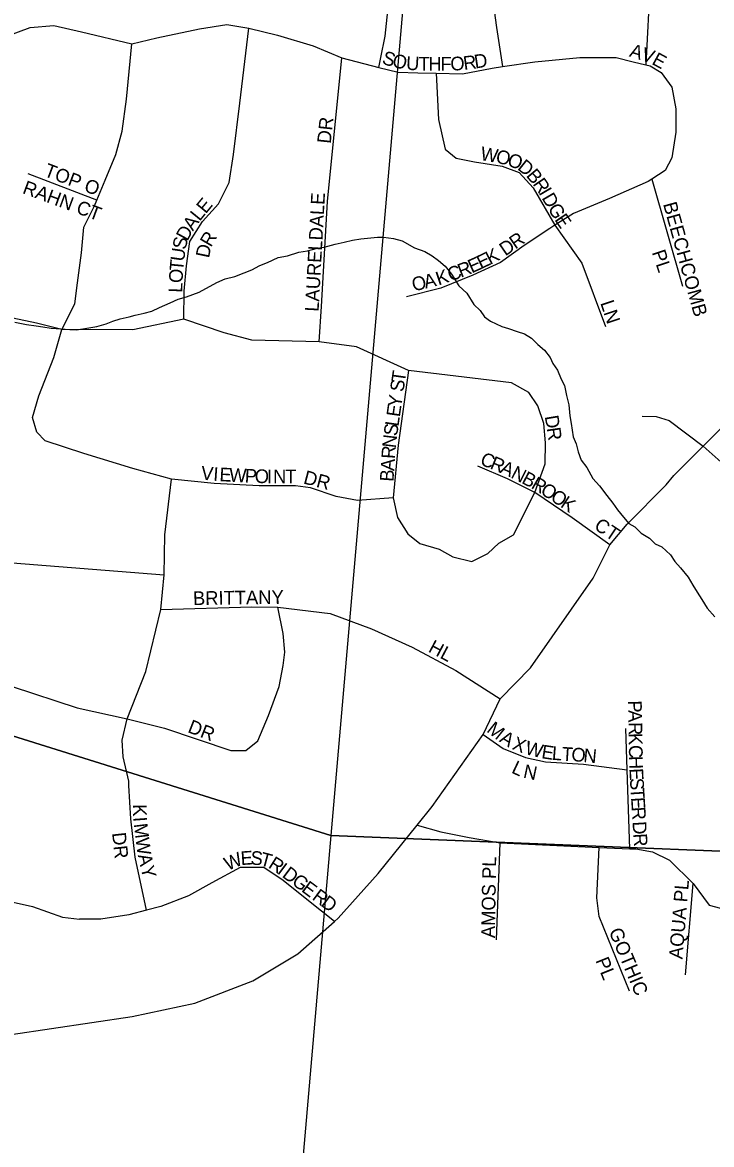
# Model space of a CAD drawing. Extents: x -209 to 4852, y 0 to 905.
# Drawn here: x 548.77 to 558.28, y 237.73 to 253.23 of the extents above; entities that cross this region are included whole.
import ezdxf

# ---------------------------------------------------------------- set-up
doc = ezdxf.new("R2010")
doc.units = 0
for name, color, linetype in [('GM_X_County_Road', 7, 'Continuous'), ('GM_X_County_Road_Text', 7, 'Continuous'), ('GM_X_County_ROW', 7, 'Continuous'), ('GM_X_Interstate_Location', 7, 'Continuous'), ('GM_X_Minor_River', 7, 'Continuous'), ('GM_X_Township_Text', 7, 'Continuous')]:
    doc.layers.add(name, color=color, linetype=linetype)

msp = doc.modelspace()

# ---------------------------------------------------------------- linework, layer by layer
at = {"layer": 'GM_X_County_Road'}
for points in [[(548.667, 249.088), (548.826, 249.054), (548.962, 249.035), (549.053, 249.025), (549.167, 249.007), (549.304, 248.996), (549.425, 248.986), (549.516, 248.983), (549.661, 249.003), (549.799, 249.03), (549.929, 249.064), (550.021, 249.1), (550.121, 249.136), (550.243, 249.163), (550.328, 249.184), (550.45, 249.211), (550.557, 249.239), (550.665, 249.289), (550.811, 249.354), (550.919, 249.405), (551.034, 249.44), (551.21, 249.504), (551.457, 249.635), (551.572, 249.685), (551.702, 249.72), (551.833, 249.77), (551.94, 249.813), (552.048, 249.871), (552.156, 249.914), (552.302, 249.979), (552.432, 250.006), (552.585, 250.055), (552.708, 250.075), (552.845, 250.11), (552.937, 250.123), (553.09, 250.164), (553.212, 250.192), (553.327, 250.219), (553.442, 250.239), (553.579, 250.251), (553.671, 250.264), (553.754, 250.262), (553.891, 250.243), (554.012, 250.21), (554.184, 250.114), (554.327, 250.065), (554.425, 250.002), (554.514, 249.939), (554.604, 249.861), (554.692, 249.752), (554.795, 249.59), (554.907, 249.488), (555.002, 249.334), (555.091, 249.248), (555.15, 249.163), (555.232, 249.1), (555.39, 249.027), (555.48, 249.002), (555.601, 248.961), (555.699, 248.928), (555.796, 248.865), (555.885, 248.779), (555.975, 248.701), (556.056, 248.6), (556.092, 248.516), (556.158, 248.423)], [(556.158, 248.423), (556.208, 248.3), (556.252, 248.215), (556.279, 248.077), (556.314, 247.947), (556.325, 247.795), (556.345, 247.688), (556.371, 247.505), (556.414, 247.405), (556.442, 247.298), (556.485, 247.183), (556.559, 247.082), (556.646, 246.928), (556.735, 246.827), (556.838, 246.695), (556.919, 246.586), (556.985, 246.493), (557.066, 246.392), (557.14, 246.307), (557.223, 246.259), (557.312, 246.173), (557.424, 246.102), (557.506, 246.024), (557.596, 245.984), (557.715, 245.874), (557.774, 245.782), (557.856, 245.696), (557.959, 245.564), (558.025, 245.456), (558.083, 245.356), (558.149, 245.255), (558.222, 245.139), (558.326, 245.015)]]:
    msp.add_lwpolyline(points, dxfattribs=at)
at = {"layer": 'GM_X_County_Road_Text'}
for points in [[(554.218, 242.141), (554.425, 242.399), (555.132, 243.39), (555.366, 243.882), (555.784, 244.313), (556.649, 245.549), (556.878, 246.013), (557.117, 246.295), (557.654, 246.842), (557.76, 246.969), (558.167, 247.376), (558.934, 248.143)], [(543.648, 236.217), (544.293, 236.593), (544.849, 236.84), (545.282, 237.149), (545.961, 237.705), (546.888, 238.384), (547.629, 238.94), (547.877, 239.064), (548.618, 239.249), (550.286, 239.496), (551.15, 239.681), (551.953, 239.99), (552.571, 240.36), (553.077, 240.809), (553.127, 240.854), (553.683, 241.472), (554.218, 242.141)], [(554.218, 242.141), (554.547, 242.045), (554.936, 241.967), (555.367, 241.895), (556.73, 241.832), (557.153, 241.814), (557.236, 241.811), (557.469, 241.772), (557.703, 241.655), (558.027, 241.332), (558.249, 241.032), (558.405, 240.993)]]:
    msp.add_lwpolyline(points, dxfattribs=at)
at = {"layer": 'GM_X_County_ROW'}
msp.add_lwpolyline([(548.556, 253.041), (548.88, 253.159), (549.205, 253.188), (549.588, 253.1), (550.28, 252.933), (550.625, 253.014), (551.215, 253.138), (551.595, 253.202), (551.898, 253.151), (552.291, 253.052), (552.782, 252.907), (553.179, 252.741), (553.692, 252.604), (553.719, 252.745), (553.778, 253.04), (553.985, 255.018)], dxfattribs=at)
at = {"layer": 'GM_X_Minor_River'}
for points in [[(535.846, 268.527), (554.863, 263.126), (553.028, 241.998), (534.233, 247.886)], [(571.768, 241.24), (571.768, 262.385), (554.863, 263.126), (553.028, 241.998)], [(534.233, 247.886), (553.028, 241.998), (551.202, 220.877), (532.215, 227.465)], [(571.768, 220.234), (571.768, 241.24), (553.028, 241.998), (551.202, 220.877)]]:
    msp.add_lwpolyline(points, close=True, dxfattribs=at)
at = {"layer": 'GM_X_Township_Text'}
for points in [[(555.405, 255.283), (555.342, 254.162), (555.283, 253.394), (555.313, 253.158), (555.395, 252.619)], [(557.539, 255.193), (557.437, 253.807), (557.374, 252.643)], [(551.001, 249.131), (551.005, 249.514), (551.035, 249.868), (551.082, 250.204), (551.257, 250.477), (551.477, 250.724), (551.625, 251.019), (551.684, 251.403), (551.772, 252.111), (551.898, 253.151)], [(553.888, 246.663), (553.395, 246.622), (553.1, 246.681), (552.746, 246.8), (552.539, 246.829), (552.038, 246.829), (551.418, 246.859), (550.827, 246.917), (550.297, 247.065), (549.618, 247.272), (549.087, 247.449), (548.969, 247.567), (548.91, 247.773), (548.999, 248.068), (549.205, 248.6), (549.314, 248.986), (549.493, 249.341), (549.53, 249.632), (549.589, 250.046), (549.618, 250.4), (549.766, 250.695), (549.799, 250.774), (549.913, 251.049), (550.061, 251.403), (550.15, 251.728), (550.208, 252.17), (550.28, 252.933)], [(552.868, 248.815), (552.897, 249.302), (552.982, 250.753), (553.179, 252.741)], [(553.692, 252.604), (553.957, 252.54), (554.23, 252.531), (554.482, 252.527), (554.845, 252.52), (555.254, 252.598), (555.395, 252.619), (555.844, 252.686), (556.464, 252.745), (556.965, 252.745), (557.201, 252.686), (557.374, 252.643), (557.437, 252.627), (557.585, 252.538)], [(557.585, 252.538), (557.732, 252.332), (557.791, 252.037), (557.791, 251.712), (557.732, 251.358), (557.644, 251.181), (557.458, 251.065), (557.407, 251.033), (556.876, 250.797), (556.375, 250.591), (556.118, 250.427), (556.05, 250.384), (555.696, 250.148), (555.371, 249.912), (554.988, 249.735), (554.545, 249.558), (554.073, 249.44)], [(554.482, 252.527), (554.516, 251.889), (554.604, 251.476), (554.76, 251.352), (555.012, 251.301), (555.392, 251.241), (555.627, 251.156), (555.819, 250.942), (556.118, 250.427), (556.49, 249.905), (556.817, 249.027)], [(558.167, 247.376), (558.54, 247.043), (558.935, 246.746), (559.168, 246.727), (559.351, 246.727), (559.603, 246.825), (559.748, 246.906), (561.854, 249.666), (562.899, 251.573)], [(549.799, 250.774), (548.851, 251.137)], [(557.458, 251.065), (557.88, 249.587)], [(555.845, 246.735), (555.986, 247.132), (555.99, 247.423), (555.969, 247.688), (555.887, 247.931), (555.759, 248.115), (555.52, 248.252), (554.098, 248.418), (553.38, 248.747), (552.868, 248.815), (551.936, 248.841), (551.556, 248.939), (551.001, 249.131), (550.297, 248.983), (549.314, 248.986), (548.964, 249.076), (548.462, 249.182), (547.954, 249.443), (547.651, 249.649), (547.363, 249.807), (547.14, 249.869), (546.549, 250.046)], [(554.098, 248.418), (553.956, 247.39), (553.888, 246.663), (553.947, 246.389), (554.093, 246.163), (554.256, 246.031), (554.525, 245.954), (554.713, 245.847), (554.973, 245.783), (555.195, 245.89), (555.345, 246.035), (555.549, 246.15), (555.845, 246.735)], [(544.53, 247.914), (544.772, 247.492), (546.426, 246.312), (546.726, 246.121), (547.11, 245.973), (547.818, 245.826), (550.728, 245.599)], [(557.327, 247.79), (557.519, 247.786), (557.698, 247.73), (558.167, 247.376)], [(544.772, 247.492), (544.543, 247.036), (544.425, 246.623), (544.394, 246.411), (544.366, 246.21), (544.395, 245.856), (544.483, 245.531), (544.661, 245.354), (544.956, 245.206), (546.431, 244.764), (547.463, 244.435), (547.729, 244.351), (549.529, 243.76), (550.219, 243.609), (550.732, 243.481), (551.65, 243.169), (551.855, 243.169), (552.022, 243.305), (552.167, 243.656), (552.317, 244.053), (552.368, 244.343), (552.391, 244.527), (552.368, 244.788), (552.295, 245.151)], [(556.878, 246.013), (556.361, 246.385), (555.845, 246.735), (555.464, 246.923), (555.059, 247.098)], [(550.24, 242.688), (550.238, 242.728), (550.239, 242.748), (550.16, 243.083), (550.147, 243.314), (550.219, 243.609), (550.474, 244.262), (550.68, 245.118), (550.728, 245.599), (550.739, 246.15), (550.827, 246.917)], [(550.68, 245.118), (551.936, 245.155), (552.295, 245.151), (553.021, 245.065), (553.589, 244.852), (554.149, 244.6), (554.755, 244.275), (555.366, 243.882)], [(547.463, 244.435), (547.316, 243.908), (547.228, 243.436), (547.198, 242.728), (547.21, 242.556), (547.257, 241.902), (547.316, 241.518), (547.523, 241.016), (547.7, 240.78), (547.877, 240.721), (548.054, 240.751), (548.26, 240.869), (548.467, 241.016), (548.644, 241.076), (548.91, 241.016), (549.323, 240.869), (549.559, 240.84)], [(555.132, 243.39), (555.406, 243.196), (555.714, 243.073), (555.991, 243.012), (556.514, 242.981), (557.118, 242.903)], [(557.153, 241.814), (557.118, 242.903), (557.099, 243.473)], [(550.486, 240.965), (550.326, 241.695), (550.267, 242.226), (550.24, 242.688)], [(555.313, 240.554), (555.367, 241.895)], [(557.151, 239.844), (556.732, 240.876), (556.7, 241.134), (556.73, 241.832)], [(553.077, 240.809), (552.718, 241.093), (552.368, 241.375), (552.103, 241.554), (551.778, 241.554), (551.388, 241.341), (551.064, 241.164), (550.68, 241.016), (550.486, 240.965), (550.238, 240.899), (549.854, 240.84), (549.559, 240.84)], [(557.925, 240.07), (558.027, 241.332)]]:
    msp.add_lwpolyline(points, dxfattribs=at)

# ---------------------------------------------------------------- texts
at = {"layer": 'GM_X_Interstate_Location'}
for s, height, rotation, p in [('A', 0.189, 342.2287, (557.138, 252.761)), ('V', 0.189, 340.5491, (557.296, 252.711)), ('S', 0.189, 342.835, (553.724, 252.661)), ('O', 0.189, 346.9288, (553.865, 252.618)), ('U', 0.189, 356.5023, (554.062, 252.575)), ('T', 0.189, 359.4925, (554.239, 252.564)), ('H', 0.189, 359.9929, (554.374, 252.563)), ('F', 0.189, 0.1089, (554.541, 252.563)), ('O', 0.189, 1.5704, (554.68, 252.564)), ('R', 0.189, 7.6885, (554.868, 252.57)), ('D', 0.189, 8.7538, (555.021, 252.591)), ('E', 0.189, 331.431, (557.446, 252.659)), ('DR', 0.1894, 83.9832, (553.026, 251.548)), ('W', 0.189, 350.253, (555.083, 251.329)), ('O', 0.189, 347.4167, (555.294, 251.293)), ('TOP O', 0.1894, 339.2739, (549.057, 251.111)), ('O', 0.189, 338.7099, (555.449, 251.259)), ('D', 0.189, 321.3334, (555.592, 251.206)), ('B', 0.189, 310.0139, (555.715, 251.109)), ('RAHN CT', 0.1894, 339.775, (548.761, 250.872)), ('R', 0.189, 304.3434, (555.808, 250.998)), ('LAURELDALE', 0.1894, 86.8885, (552.859, 249.229)), ('I', 0.189, 300.5365, (555.891, 250.877)), ('D', 0.189, 300.2627, (555.933, 250.805)), ('E', 0.189, 50.4568, (551.301, 250.576)), ('G', 0.189, 300.2328, (556.017, 250.661)), ('BEECHCOMB', 0.1894, 285.4902, (557.612, 250.72)), ('A', 0.189, 54.9578, (551.124, 250.339)), ('L', 0.189, 50.8452, (551.217, 250.473)), ('E', 0.189, 304.3033, (556.109, 250.505)), ('D', 0.189, 61.4506, (551.047, 250.198)), ('S', 0.189, 77.972, (551.024, 250.081)), ('R', 0.189, 59.4569, (551.373, 250.114)), ('D', 0.189, 34.4893, (555.436, 249.995)), ('R', 0.189, 34.7043, (555.574, 250.089)), ('U', 0.189, 81.8421, (551.001, 249.919)), ('D', 0.189, 78.6043, (551.346, 249.966)), ('E', 0.189, 25.6672, (555.098, 249.817)), ('K', 0.189, 27.6434, (555.225, 249.877)), ('PL', 0.1894, 288.4262, (557.456, 250.053)), ('T', 0.189, 84.7462, (550.989, 249.789)), ('R', 0.189, 20.9909, (554.821, 249.701)), ('E', 0.189, 24.2492, (554.972, 249.76)), ('O', 0.189, 87.1572, (550.981, 249.625)), ('A', 0.189, 13.3842, (554.334, 249.55)), ('K', 0.189, 18.4202, (554.514, 249.593)), ('C', 0.189, 20.3752, (554.679, 249.648)), ('L', 0.189, 87.6493, (550.976, 249.492)), ('O', 0.189, 12.9389, (554.17, 249.512)), ('LN', 0.1894, 288.435, (556.745, 249.355)), ('T', 0.189, 81.7462, (554.049, 248.249)), ('S', 0.189, 81.7462, (554.03, 248.117)), ('Y', 0.189, 81.7308, (553.999, 247.903)), ('E', 0.189, 81.7575, (553.98, 247.771)), ('L', 0.189, 81.7192, (553.961, 247.639)), ('D', 0.189, 279.6636, (555.979, 247.786)), ('S', 0.189, 81.8583, (553.942, 247.507)), ('R', 0.189, 278.3087, (556.007, 247.623)), ('N', 0.189, 83.4064, (553.923, 247.343)), ('R', 0.189, 86.1358, (553.913, 247.195)), ('C', 0.189, 337.3148, (555.075, 247.127)), ('V', 0.189, 355.0984, (551.231, 246.913)), ('A', 0.189, 86.2601, (553.902, 247.029)), ('R', 0.189, 337.3148, (555.213, 247.069)), ('A', 0.189, 336.1041, (555.351, 247.012)), ('N', 0.189, 332.9266, (555.501, 246.945)), ('I', 0.189, 356.1212, (551.401, 246.898)), ('E', 0.189, 356.949, (551.487, 246.892)), ('W', 0.189, 357.0346, (551.621, 246.885)), ('P', 0.189, 357.0375, (551.837, 246.874)), ('O', 0.189, 358.6867, (551.976, 246.867)), ('I', 0.189, 359.9114, (552.147, 246.863)), ('N', 0.189, 359.9929, (552.231, 246.863)), ('T', 0.189, 359.9956, (552.398, 246.863)), ('DR', 0.1894, 345.2587, (552.639, 246.861)), ('B', 0.189, 86.257, (553.892, 246.88)), ('B', 0.189, 332.3161, (555.649, 246.87)), ('R', 0.189, 329.99, (555.78, 246.801)), ('O', 0.189, 326.6252, (555.907, 246.727)), ('O', 0.189, 326.3099, (556.046, 246.636)), ('K', 0.189, 326.3099, (556.185, 246.543)), ('CT', 0.1894, 326.3032, (556.648, 246.24)), ('BRITTANY', 0.1894, 0.8168, (551.127, 245.179)), ('HL', 0.1894, 332.1086, (554.361, 244.541)), ('P', 0.189, 271.0108, (557.13, 243.861)), ('A', 0.189, 271.0403, (557.133, 243.728)), ('DR', 0.1894, 338.7472, (551.041, 243.427)), ('M', 0.189, 321.2065, (555.167, 243.438)), ('R', 0.189, 271.02, (557.136, 243.561)), ('A', 0.189, 328.0406, (555.343, 243.299)), ('K', 0.189, 271.0296, (557.138, 243.411)), ('X', 0.189, 338.6309, (555.519, 243.193)), ('W', 0.189, 345.2157, (555.697, 243.125)), ('E', 0.189, 351.2323, (555.927, 243.065)), ('L', 0.189, 355.455, (556.074, 243.043)), ('C', 0.189, 271.02, (557.141, 243.245)), ('T', 0.189, 356.28, (556.21, 243.032)), ('O', 0.189, 356.0405, (556.343, 243.024)), ('N', 0.189, 354.6591, (556.508, 243.012)), ('H', 0.189, 271.277, (557.144, 243.094)), ('L', 0.189, 334.828, (555.509, 242.868)), ('N', 0.189, 348.0142, (555.674, 242.797)), ('E', 0.189, 272.9166, (557.148, 242.921)), ('S', 0.189, 273.48, (557.155, 242.786)), ('T', 0.189, 273.53, (557.163, 242.653)), ('E', 0.189, 273.53, (557.171, 242.52)), ('K', 0.189, 270.8088, (550.297, 242.427)), ('R', 0.189, 273.5233, (557.179, 242.387)), ('I', 0.189, 274.086, (550.3, 242.248)), ('M', 0.189, 277.0342, (550.307, 242.154)), ('D', 0.189, 273.5236, (557.191, 242.187)), ('DR', 0.1894, 276.0168, (550.009, 242.031)), ('R', 0.189, 273.5323, (557.202, 242.02)), ('W', 0.189, 277.5928, (550.332, 241.954)), ('A', 0.189, 282.2565, (550.363, 241.723)), ('W', 0.189, 23.1191, (551.606, 241.506)), ('E', 0.189, 3.8286, (551.789, 241.587)), ('S', 0.189, 355.6788, (551.915, 241.596)), ('T', 0.189, 344.963, (552.038, 241.588)), ('R', 0.189, 327.6909, (552.153, 241.559)), ('AMOS PL', 0.1894, 89.0457, (555.292, 240.578)), ('Y', 0.189, 283.9904, (550.4, 241.554)), ('I', 0.189, 323.3137, (552.277, 241.481)), ('D', 0.189, 323.2831, (552.344, 241.431)), ('G', 0.189, 323.2962, (552.477, 241.332)), ('E', 0.189, 323.2776, (552.611, 241.232)), ('AQUA PL', 0.1894, 85.2388, (557.881, 240.283)), ('R', 0.189, 323.2904, (552.758, 241.122)), ('D', 0.189, 323.2962, (552.879, 241.033)), ('GOTHIC', 0.1894, 292.6202, (556.861, 240.674)), ('PL', 0.1894, 291.8039, (556.678, 240.271))]:
    msp.add_text(s, height=height, rotation=rotation, dxfattribs=at).set_placement(p)

doc.saveas('drawing.dxf')
